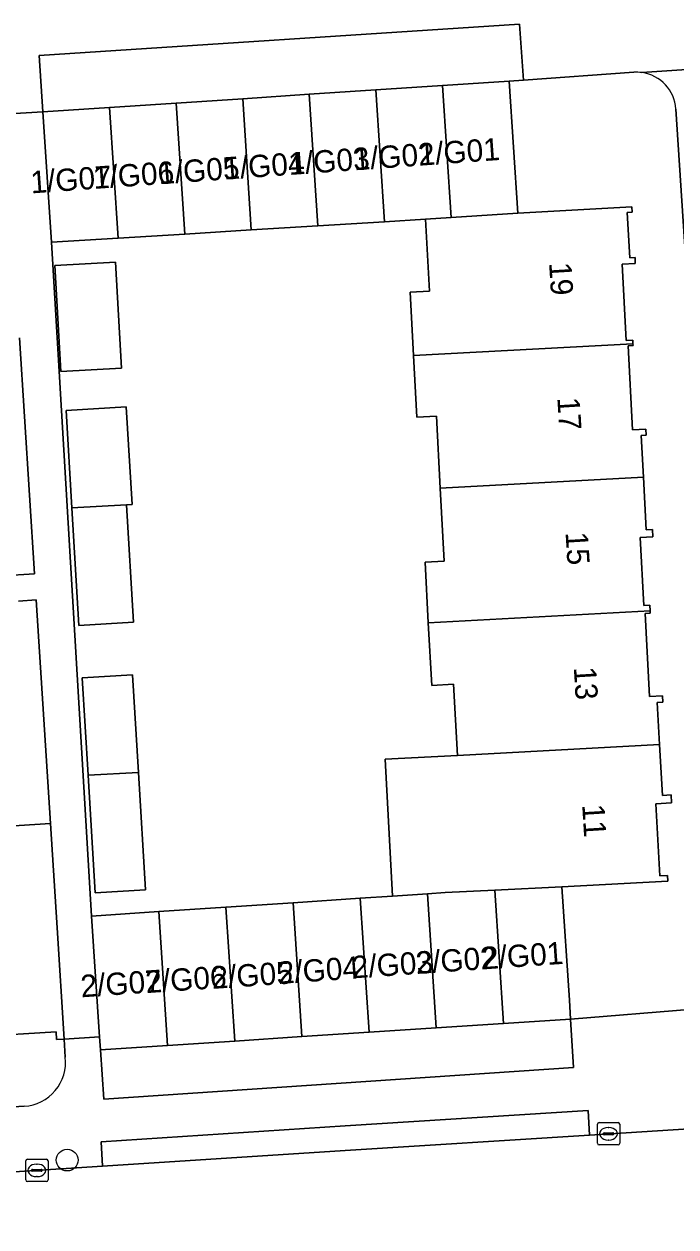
# Model space of a CAD drawing. Extents: x 159680 to 160786, y 387323 to 388340.
# Drawn here: x 160453.3 to 160482.5, y 387578.1 to 387632 of the extents above; entities that cross this region are included whole.
import ezdxf

# ---------------------------------------------------------------- set-up
doc = ezdxf.new("R2010")
doc.units = 0
for name, color, linetype in [('IMGEO_Boom', 7, 'Continuous'), ('IMGEO_Erf', 7, 'Continuous'), ('IMGEO_Kolk', 7, 'Continuous'), ('IMGEO_Pand', 7, 'Continuous'), ('IMGEO_Pand_nummerreeks', 7, 'Continuous'), ('IMGEO_Parkeervlak_open', 7, 'Continuous'), ('IMGEO_Rijbaan_lokaal_open', 7, 'Continuous'), ('IMGEO_Voetpad_open', 7, 'Continuous')]:
    doc.layers.add(name, color=color, linetype=linetype)

msp = doc.modelspace()

# ---------------------------------------------------------------- linework, layer by layer
at = {"layer": 'IMGEO_Boom'}
msp.add_circle((160455.234, 387581.049), 0.489, dxfattribs=at)
at = {"layer": 'IMGEO_Erf'}
for points in [[(160480.627, 387629.792), (160475.674, 387629.439), (160475.031, 387629.393), (160475.419, 387623.487), (160480.533, 387623.768), (160480.546, 387623.52), (160480.328, 387623.508), (160480.44, 387621.473), (160480.676, 387621.486), (160480.69, 387621.23), (160480.098, 387621.198), (160480.286, 387617.775), (160480.575, 387617.791), (160480.584, 387617.631), (160480.589, 387617.547), (160480.365, 387617.534), (160480.571, 387613.77), (160481.163, 387613.802), (160481.178, 387613.53), (160480.951, 387613.518), (160481.054, 387611.648), (160481.183, 387609.297), (160481.462, 387609.312), (160481.48, 387608.981), (160480.902, 387608.949), (160481.069, 387605.902), (160481.333, 387605.917), (160481.348, 387605.655), (160481.354, 387605.557), (160481.127, 387605.544), (160481.331, 387601.817), (160481.91, 387601.849), (160481.925, 387601.567), (160481.675, 387601.553), (160481.779, 387599.669), (160481.904, 387597.391), (160482.292, 387597.412), (160482.311, 387597.051), (160481.614, 387597.013), (160481.791, 387593.779), (160482.139, 387593.798), (160482.153, 387593.55), (160477.403, 387593.29), (160477.737, 387588.208), (160477.792, 387587.37), (160483.267, 387587.814)], [(160485.007, 387589.811), (160482.51, 387628.146)], [(160452.317, 387607.226), (160453.777, 387607.315), (160453.099, 387617.888)], [(160451.661, 387595.956), (160454.494, 387596.132), (160453.852, 387606.147), (160453.054, 387606.096)], [(160455.151, 387585.655), (160455.095, 387586.468), (160454.759, 387586.447), (160454.737, 387586.801), (160451.308, 387586.587)], [(160396.537, 387579.934), (160453.309, 387583.46)]]:
    msp.add_lwpolyline(points, dxfattribs=at)
for points in [[(160471.267, 387607.837), (160472.133, 387607.884), (160471.953, 387611.16), (160471.776, 387614.384), (160470.907, 387614.336), (160470.755, 387617.104), (160470.599, 387619.943), (160471.472, 387619.99), (160471.296, 387623.213), (160469.453, 387623.099), (160466.469, 387622.913), (160463.485, 387622.728), (160460.502, 387622.543), (160457.518, 387622.358), (160454.535, 387622.173), (160456.33, 387591.982), (160459.34, 387592.182), (160462.349, 387592.383), (160465.359, 387592.583), (160468.368, 387592.784), (160469.811, 387592.88), (160469.482, 387599.01), (160472.723, 387599.184), (160472.548, 387602.372), (160471.569, 387602.318), (160471.416, 387605.123)], [(160454.952, 387616.378), (160454.684, 387621.134), (160457.399, 387621.287), (160457.667, 387616.531)], [(160458.143, 387610.419), (160457.896, 387610.406), (160458.212, 387605.15), (160455.764, 387605.003), (160455.446, 387610.275), (160455.183, 387614.637), (160457.879, 387614.799)], [(160458.433, 387598.419), (160458.751, 387593.16), (160456.489, 387593.024), (160456.171, 387598.298), (160455.908, 387602.658), (160458.169, 387602.794)]]:
    msp.add_lwpolyline(points, close=True, dxfattribs=at)
for centre, radius, start, end in [((160480.747, 387628.002), 1.794, 82.3406, 93.8305), ((160480.746, 387628.028), 1.768, 3.8193, 82.1908), ((160453.191, 387585.43), 1.973, 273.4376, 6.557)]:
    msp.add_arc(centre, radius, start, end, dxfattribs=at)
at = {"layer": 'IMGEO_Kolk'}
for p, q in [((160478.989, 387581.801), (160478.989, 387582.653)), ((160479.064, 387582.727), (160479.916, 387582.727)), ((160479.291, 387582.27), (160479.689, 387582.27)), ((160479.477, 387582.507), (160479.502, 387582.507)), ((160479.99, 387582.653), (160479.99, 387581.801)), ((160479.916, 387581.727), (160479.064, 387581.727)), ((160479.248, 387582.221), (160479.248, 387582.233)), ((160479.686, 387582.184), (160479.288, 387582.184)), ((160479.5, 387581.947), (160479.475, 387581.947)), ((160479.732, 387582.233), (160479.732, 387582.221)), ((160453.375, 387580.161), (160453.375, 387581.013)), ((160453.45, 387581.087), (160454.302, 387581.087)), ((160453.863, 387580.867), (160453.888, 387580.867)), ((160454.376, 387581.013), (160454.376, 387580.161)), ((160453.634, 387580.581), (160453.634, 387580.593)), ((160454.072, 387580.544), (160453.674, 387580.544)), ((160453.677, 387580.63), (160454.075, 387580.63)), ((160453.886, 387580.307), (160453.861, 387580.307)), ((160454.118, 387580.593), (160454.118, 387580.581)), ((160454.302, 387580.087), (160453.45, 387580.087))]:
    msp.add_line(p, q, dxfattribs=at)
for points in [[(160478.989, 387581.801), (160478.989, 387582.653)], [(160479.064, 387582.727), (160479.916, 387582.727)], [(160479.99, 387582.653), (160479.99, 387581.801)], [(160479.916, 387581.727), (160479.064, 387581.727)], [(160453.375, 387580.161), (160453.375, 387581.013)], [(160453.45, 387581.087), (160454.302, 387581.087)], [(160454.376, 387581.013), (160454.376, 387580.161)], [(160454.302, 387580.087), (160453.45, 387580.087)]]:
    msp.add_lwpolyline(points, dxfattribs=at)
for centre, radius, start, end in [((160479.066, 387582.651), 0.0765, 91.552, 178.448), ((160479.066, 387582.651), 0.0765, 91.552, 178.448), ((160479.288, 387582.23), 0.0403, 85.8775, 175.7526), ((160479.693, 387582.232), 0.0386, 1.7309, 96.639), ((160479.914, 387582.651), 0.0765, 1.552, 88.448), ((160479.914, 387582.651), 0.0765, 1.552, 88.448), ((160479.066, 387581.803), 0.0765, 181.552, 268.448), ((160479.066, 387581.803), 0.0765, 181.552, 268.448), ((160479.285, 387582.22), 0.0366, 178.938, 274.7102), ((160479.689, 387582.227), 0.043, 264.8664, 352.4533), ((160479.914, 387581.803), 0.0765, 271.552, 358.448), ((160479.914, 387581.803), 0.0765, 271.552, 358.448), ((160453.452, 387581.011), 0.0765, 91.552, 178.448), ((160453.452, 387581.011), 0.0765, 91.552, 178.448), ((160454.3, 387581.011), 0.0765, 1.552, 88.448), ((160454.3, 387581.011), 0.0765, 1.552, 88.448), ((160453.452, 387580.163), 0.0765, 181.552, 268.448), ((160453.452, 387580.163), 0.0765, 181.552, 268.448), ((160453.674, 387580.59), 0.0403, 85.8775, 175.7526), ((160453.671, 387580.58), 0.0366, 178.938, 274.7102), ((160454.075, 387580.587), 0.043, 264.8664, 352.4533), ((160454.079, 387580.592), 0.0386, 1.7309, 96.639), ((160454.3, 387580.163), 0.0765, 271.552, 358.448), ((160454.3, 387580.163), 0.0765, 271.552, 358.448)]:
    msp.add_arc(centre, radius, start, end, dxfattribs=at)
for centre, major_axis, ratio, start_param, end_param in [((160479.476, 387582.227), (-0.387, 0.002), 0.722429, 4.712389, 7.853982), ((160479.501, 387582.227), (-0.39, 0.002), 0.717154, 1.570796, 4.712389), ((160453.862, 387580.587), (-0.387, 0.002), 0.722429, 4.712389, 7.853982), ((160453.887, 387580.587), (-0.39, 0.002), 0.717154, 1.570796, 4.712389)]:
    msp.add_ellipse(centre, major_axis=major_axis, ratio=ratio, start_param=start_param, end_param=end_param, dxfattribs=at)
at = {"layer": 'IMGEO_Pand'}
for points in [[(160471.296, 387623.213), (160472.436, 387623.289), (160472.048, 387629.197), (160469.065, 387629.001), (160469.453, 387623.099)], [(160472.048, 387629.197), (160472.436, 387623.289), (160475.419, 387623.487), (160475.031, 387629.393)], [(160466.469, 387622.913), (160466.082, 387628.805), (160463.099, 387628.609), (160463.485, 387622.728)], [(160469.453, 387623.099), (160469.065, 387629.001), (160466.082, 387628.805), (160466.469, 387622.913)], [(160454.535, 387622.173), (160457.518, 387622.358), (160457.133, 387628.217), (160454.15, 387628.021)], [(160460.502, 387622.543), (160460.116, 387628.413), (160457.133, 387628.217), (160457.518, 387622.358)], [(160463.485, 387622.728), (160463.099, 387628.609), (160460.116, 387628.413), (160460.502, 387622.543)], [(160472.436, 387623.289), (160471.296, 387623.213), (160471.472, 387619.99), (160470.599, 387619.943), (160470.755, 387617.104), (160480.584, 387617.631), (160480.575, 387617.791), (160480.286, 387617.775), (160480.098, 387621.198), (160480.69, 387621.23), (160480.676, 387621.486), (160480.44, 387621.473), (160480.328, 387623.508), (160480.546, 387623.52), (160480.533, 387623.768), (160475.419, 387623.487)], [(160454.684, 387621.134), (160454.952, 387616.378), (160457.667, 387616.531), (160457.399, 387621.287)], [(160480.365, 387617.534), (160480.589, 387617.547), (160480.584, 387617.631), (160470.755, 387617.104), (160470.907, 387614.336), (160471.776, 387614.384), (160471.953, 387611.16), (160481.054, 387611.648), (160480.951, 387613.518), (160481.178, 387613.53), (160481.163, 387613.802), (160480.571, 387613.77)], [(160457.879, 387614.799), (160455.183, 387614.637), (160455.446, 387610.275), (160457.896, 387610.406), (160458.143, 387610.419)], [(160481.348, 387605.655), (160481.333, 387605.917), (160481.069, 387605.902), (160480.902, 387608.949), (160481.48, 387608.981), (160481.462, 387609.312), (160481.183, 387609.297), (160481.054, 387611.648), (160471.953, 387611.16), (160472.133, 387607.884), (160471.267, 387607.837), (160471.416, 387605.123)], [(160457.896, 387610.406), (160455.446, 387610.275), (160455.764, 387605.003), (160458.212, 387605.15)], [(160481.127, 387605.544), (160481.354, 387605.557), (160481.348, 387605.655), (160471.416, 387605.123), (160471.569, 387602.318), (160472.548, 387602.372), (160472.723, 387599.184), (160481.779, 387599.669), (160481.675, 387601.553), (160481.925, 387601.567), (160481.91, 387601.849), (160481.331, 387601.817)], [(160458.169, 387602.794), (160455.908, 387602.658), (160456.171, 387598.298), (160458.433, 387598.419)], [(160482.153, 387593.55), (160482.139, 387593.798), (160481.791, 387593.779), (160481.614, 387597.013), (160482.311, 387597.051), (160482.292, 387597.412), (160481.904, 387597.391), (160481.779, 387599.669), (160472.723, 387599.184), (160469.482, 387599.01), (160469.811, 387592.88), (160471.378, 387592.984), (160472.17, 387593.037), (160474.39, 387593.144), (160477.403, 387593.29)], [(160458.433, 387598.419), (160456.171, 387598.298), (160456.489, 387593.024), (160458.751, 387593.16)], [(160449.01, 387585.776), (160451.349, 387585.922), (160451.308, 387586.587), (160454.737, 387586.801), (160454.759, 387586.447), (160455.095, 387586.468), (160454.785, 387591.459), (160454.494, 387596.132), (160451.661, 387595.956), (160451.721, 387594.987), (160448.436, 387594.783)], [(160474.782, 387587.172), (160474.39, 387593.144), (160472.17, 387593.037), (160471.378, 387592.984), (160471.773, 387586.975)], [(160477.403, 387593.29), (160474.39, 387593.144), (160474.782, 387587.172), (160477.792, 387587.37), (160477.737, 387588.208)], [(160465.753, 387586.579), (160465.359, 387592.583), (160462.349, 387592.383), (160462.743, 387586.381)], [(160468.763, 387586.777), (160468.368, 387592.784), (160465.359, 387592.583), (160465.753, 387586.579)], [(160471.773, 387586.975), (160471.378, 387592.984), (160469.811, 387592.88), (160468.368, 387592.784), (160468.763, 387586.777)], [(160456.724, 387585.986), (160459.734, 387586.184), (160459.34, 387592.182), (160456.33, 387591.982), (160456.685, 387586.572)], [(160462.743, 387586.381), (160462.349, 387592.383), (160459.34, 387592.182), (160459.734, 387586.184)]]:
    msp.add_lwpolyline(points, close=True, dxfattribs=at)
at = {"layer": 'IMGEO_Parkeervlak_open'}
for points in [[(160475.031, 387629.393), (160475.674, 387629.439), (160475.508, 387631.954), (160453.984, 387630.54), (160454.15, 387628.021), (160457.133, 387628.217), (160460.116, 387628.413), (160463.099, 387628.609), (160466.082, 387628.805), (160469.065, 387629.001), (160472.048, 387629.197)], [(160459.734, 387586.184), (160456.724, 387585.986), (160456.87, 387583.771), (160477.918, 387585.2), (160477.792, 387587.37), (160474.782, 387587.172), (160471.773, 387586.975), (160468.763, 387586.777), (160465.753, 387586.579), (160462.743, 387586.381)]]:
    msp.add_lwpolyline(points, close=True, dxfattribs=at)
at = {"layer": 'IMGEO_Rijbaan_lokaal_open'}
msp.add_lwpolyline([(160499.971, 387583.442), (160495.885, 387583.185), (160485.426, 387582.602), (160478.64, 387582.171), (160467.684, 387581.476), (160456.824, 387580.776), (160444.001, 387579.949), (160442.472, 387579.847), (160442.931, 387572.885), (160457.309, 387573.803), (160472.403, 387574.767), (160479.065, 387575.184), (160485.92, 387575.614), (160495.883, 387576.184), (160500.168, 387576.441)], dxfattribs=at)
at = {"layer": 'IMGEO_Voetpad_open'}
for points in [[(160452.608, 387628.671), (160452.653, 387627.933), (160454.15, 387628.021), (160453.984, 387630.54), (160475.508, 387631.954), (160475.674, 387629.439), (160480.627, 387629.792)], [(160480.986, 387629.78), (160486.357, 387630.144), (160491.422, 387630.659), (160498.524, 387631.063)], [(160486.357, 387630.144), (160480.986, 387629.78)], [(160482.51, 387628.146), (160485.007, 387589.811)], [(160453.054, 387606.096), (160453.852, 387606.147), (160454.494, 387596.132), (160454.785, 387591.459), (160455.095, 387586.468), (160456.685, 387586.572), (160456.33, 387591.982), (160454.535, 387622.173), (160454.15, 387628.021), (160452.653, 387627.933)], [(160453.099, 387617.888), (160453.777, 387607.315), (160452.317, 387607.226)], [(160483.267, 387587.814), (160477.792, 387587.37), (160477.918, 387585.2), (160456.87, 387583.771), (160456.724, 387585.986), (160456.685, 387586.572), (160455.095, 387586.468), (160455.151, 387585.655)], [(160368.459, 387575.047), (160369.04, 387575.061), (160372.875, 387575.307), (160372.8, 387576.402), (160393.731, 387577.743), (160393.806, 387576.648), (160398.323, 387576.942), (160401.087, 387577.123), (160420.39, 387578.381), (160439.698, 387579.663), (160442.472, 387579.847), (160444.001, 387579.949), (160456.824, 387580.776), (160456.756, 387581.872), (160467.684, 387582.576), (160478.572, 387583.267), (160478.64, 387582.171), (160485.426, 387582.602), (160495.885, 387583.185), (160499.971, 387583.442)], [(160453.309, 387583.46), (160396.537, 387579.934)]]:
    msp.add_lwpolyline(points, dxfattribs=at)
msp.add_lwpolyline([(160456.824, 387580.776), (160467.684, 387581.476), (160478.64, 387582.171), (160478.572, 387583.267), (160467.684, 387582.576), (160456.756, 387581.872)], close=True, dxfattribs=at)
for centre, radius, start, end in [((160480.747, 387628.002), 1.794, 82.3406, 93.8305), ((160480.746, 387628.028), 1.768, 3.8193, 82.1908), ((160453.191, 387585.43), 1.973, 273.4376, 6.557)]:
    msp.add_arc(centre, radius, start, end, dxfattribs=at)

# ---------------------------------------------------------------- texts
at = {"layer": 'IMGEO_Pand_nummerreeks'}
for s, rotation, p in [('1/G02', 4.0856, (160468.099, 387625.397)), ('1/G01', 4.0856, (160471.016, 387625.606)), ('1/G05', 4.0856, (160459.349, 387624.772)), ('1/G04', 4.0856, (160462.266, 387624.981)), ('1/G03', 4.0856, (160465.182, 387625.189)), ('1/G07', 4.0856, (160453.625, 387624.363)), ('1/G06', 4.0856, (160456.426, 387624.563)), ('19', 273.4973, (160476.825, 387621.25)), ('17', 273.4948, (160477.194, 387615.209)), ('15', 273.4973, (160477.563, 387609.168)), ('13', 273.4948, (160477.932, 387603.127)), ('11', 273.4973, (160478.308, 387596.972)), ('2/G03', 3.9523, (160468.022, 387589.187)), ('2/G02', 3.9523, (160470.88, 387589.385)), ('2/G01', 3.9523, (160473.861, 387589.591)), ('2/G05', 3.9523, (160461.739, 387588.717)), ('2/G04', 3.9523, (160464.706, 387588.938)), ('2/G07', 3.9523, (160455.868, 387588.339)), ('2/G06', 3.9523, (160458.772, 387588.528))]:
    msp.add_text(s, height=1, rotation=rotation, dxfattribs=at).set_placement(p)

doc.saveas('drawing.dxf')
